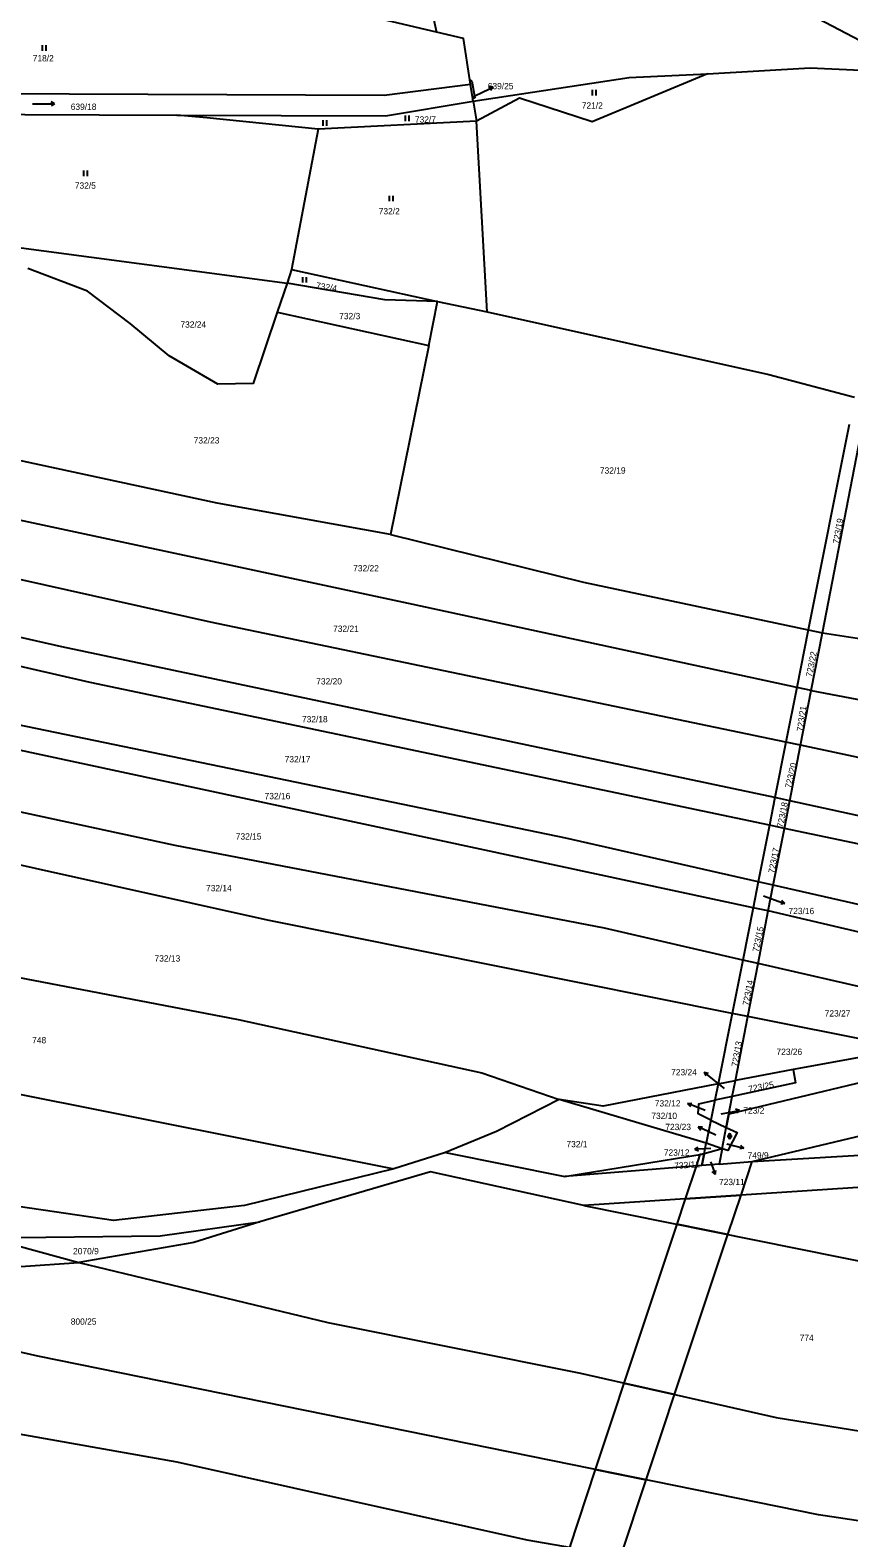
# Model space of a CAD drawing. Extents: x -776734 to -748832, y -1118122 to -976986.
# Drawn here: x -751533.2 to -751311.9, y -1113545.6 to -1113137.8 of the extents above; entities that cross this region are included whole.
import ezdxf

# ---------------------------------------------------------------- set-up
doc = ezdxf.new("R2010")
doc.units = 0
for name, color, linetype in [('KM_Hranice parcel', 7, 'Continuous'), ('KM_Parcelní čísla', 7, 'Continuous'), ('KM_Pop  PČ popisy', 7, 'Continuous'), ('KM_Věcná břemena k části', 7, 'Continuous'), ('KM_Značky kultur', 7, 'Continuous')]:
    doc.layers.add(name, color=color, linetype=linetype)

msp = doc.modelspace()

# ---------------------------------------------------------------- linework, layer by layer
at = {"layer": 'KM_Hranice parcel'}
for p, q in [((-751424.51, -1113133.01), (-751423.37, -1113138.34)), ((-751414.18, -1113152.54), (-751414.37, -1113151.25)), ((-751414.37, -1113151.25), (-751413.84, -1113151.6)), ((-751413.57, -1113156.37), (-751414.18, -1113152.54)), ((-751413.84, -1113151.6), (-751412.96, -1113156.11)), ((-751412.96, -1113156.11), (-751413.57, -1113156.37)), ((-751413.46, -1113157.03), (-751413.57, -1113156.37)), ((-751413.46, -1113157.03), (-751412.51, -1113162.42)), ((-751485.46, -1113161.57), (-751493.53, -1113160.77)), ((-751455.33, -1113164.56), (-751485.46, -1113161.57)), ((-751412.51, -1113162.42), (-751455.33, -1113164.56)), ((-751409.65, -1113214), (-751412.51, -1113162.42)), ((-751455.33, -1113164.56), (-751462.52, -1113202.53)), ((-751548.94, -1113194.9), (-751463.77, -1113206.24)), ((-751462.52, -1113202.53), (-751463.77, -1113206.24)), ((-751462.52, -1113202.53), (-751423.06, -1113211.22)), ((-751463.77, -1113206.24), (-751466.42, -1113214.1)), ((-751425.47, -1113223.13), (-751423.06, -1113211.22)), ((-751423.06, -1113211.22), (-751409.65, -1113214)), ((-751466.42, -1113214.1), (-751425.47, -1113223.13)), ((-751425.47, -1113223.13), (-751435.8, -1113274.25)), ((-751311.81, -1113244.47), (-751322.83, -1113300.01)), ((-751319.02, -1113300.82), (-751308.15, -1113244.89)), ((-751322.83, -1113300.01), (-751325.92, -1113315.59)), ((-751322.83, -1113300.01), (-751319.02, -1113300.82)), ((-751322.05, -1113316.43), (-751319.02, -1113300.82)), ((-751319.02, -1113300.82), (-751275.78, -1113307.4)), ((-751325.92, -1113315.59), (-751328.86, -1113330.39)), ((-751322.05, -1113316.43), (-751325.92, -1113315.59)), ((-751324.93, -1113331.23), (-751322.05, -1113316.43)), ((-751322.05, -1113316.43), (-751248.82, -1113330.31)), ((-751328.86, -1113330.39), (-751331.84, -1113345.39)), ((-751324.93, -1113331.23), (-751328.86, -1113330.39)), ((-751327.85, -1113346.23), (-751324.93, -1113331.23)), ((-751252.56, -1113346.73), (-751324.93, -1113331.23)), ((-751331.84, -1113345.39), (-751333.33, -1113352.87)), ((-751327.85, -1113346.23), (-751331.84, -1113345.39)), ((-751329.3, -1113353.72), (-751327.85, -1113346.23)), ((-751203.01, -1113373.81), (-751327.85, -1113346.23)), ((-751333.33, -1113352.87), (-751336.37, -1113368.19)), ((-751329.3, -1113353.72), (-751333.33, -1113352.87)), ((-751332.29, -1113369.12), (-751329.3, -1113353.72)), ((-751336.37, -1113368.19), (-751337.76, -1113375.17)), ((-751332.29, -1113369.12), (-751336.37, -1113368.19)), ((-751333.64, -1113376.06), (-751332.29, -1113369.12)), ((-751238.16, -1113390.56), (-751332.29, -1113369.12)), ((-751337.76, -1113375.17), (-751340.57, -1113389.32)), ((-751333.64, -1113376.06), (-751337.76, -1113375.17)), ((-751336.4, -1113390.28), (-751333.64, -1113376.06)), ((-751252.27, -1113395.16), (-751333.64, -1113376.06)), ((-751340.57, -1113389.32), (-751343.43, -1113403.75)), ((-751336.4, -1113390.28), (-751340.57, -1113389.32)), ((-751339.18, -1113404.6), (-751336.4, -1113390.28)), ((-751279.75, -1113403.29), (-751336.4, -1113390.28)), ((-751343.43, -1113403.75), (-751347.22, -1113422.85)), ((-751339.18, -1113404.6), (-751343.43, -1113403.75)), ((-751342.55, -1113421.95), (-751339.18, -1113404.6)), ((-751295.97, -1113413.27), (-751339.18, -1113404.6)), ((-751295.97, -1113413.27), (-751326.88, -1113418.94)), ((-751326.88, -1113418.94), (-751342.55, -1113421.95)), ((-751347.22, -1113422.85), (-751348.09, -1113427.24)), ((-751347.22, -1113422.85), (-751342.55, -1113421.95)), ((-751343.38, -1113426.23), (-751342.55, -1113421.95)), ((-751350.4, -1113438.9), (-751390.22, -1113427.06)), ((-751348.09, -1113427.24), (-751349.15, -1113432.6)), ((-751343.38, -1113426.23), (-751348.09, -1113427.24)), ((-751345.01, -1113434.61), (-751343.38, -1113426.23)), ((-751349.15, -1113432.6), (-751350.4, -1113438.9)), ((-751349.15, -1113432.6), (-751345.01, -1113434.61)), ((-751346.15, -1113440.35), (-751345.01, -1113434.61)), ((-751350.96, -1113441.74), (-751350.4, -1113438.9)), ((-751346.15, -1113440.35), (-751350.4, -1113438.9)), ((-751420.88, -1113441.39), (-751434.91, -1113445.81)), ((-751420.88, -1113441.39), (-751388.67, -1113447.9)), ((-751388.67, -1113447.9), (-751350.96, -1113441.74)), ((-751350.96, -1113441.74), (-751351.6, -1113444.94)), ((-751346.15, -1113440.35), (-751350.96, -1113441.74)), ((-751346.15, -1113440.35), (-751346.94, -1113444.57)), ((-751351.6, -1113444.94), (-751388.67, -1113447.9)), ((-751346.94, -1113444.57), (-751351.6, -1113444.94)), ((-751383.52, -1113455.71), (-751194.79, -1113493.84)), ((-751544.58, -1113464.44), (-751520.03, -1113471.13))]:
    msp.add_line(p, q, dxfattribs=at)
for points in [[(-751282.51, -1113154.5), (-751342.67, -1113122.86), (-751369.02, -1113110.17), (-751400.42, -1113096.67)], [(-751423.37, -1113138.34), (-751450.61, -1113131.95), (-751465.9, -1113133.22)], [(-751414.37, -1113151.25), (-751416.03, -1113140.06), (-751423.37, -1113138.34)], [(-751413.46, -1113157.03), (-751371.25, -1113150.59), (-751350.12, -1113149.61)], [(-751350.12, -1113149.61), (-751381.31, -1113162.65), (-751400.87, -1113156.18), (-751412.51, -1113162.42)], [(-751350.12, -1113149.61), (-751322.35, -1113148.04), (-751300.76, -1113149.02), (-751282.51, -1113154.5)], [(-751414.18, -1113152.54), (-751437.55, -1113155.48), (-751544.01, -1113155.01), (-751609.49, -1113151.1), (-751626.3, -1113151.03)], [(-751493.53, -1113160.77), (-751437.15, -1113161), (-751413.46, -1113157.03)], [(-751554.83, -1113160.53), (-751514.58, -1113160.69), (-751493.53, -1113160.77)], [(-751466.42, -1113214.1), (-751472.92, -1113233.38), (-751482.47, -1113233.55), (-751495.64, -1113225.91), (-751506.23, -1113217.18), (-751517.68, -1113208.45), (-751533.84, -1113202.24)], [(-751423.06, -1113211.22), (-751437.29, -1113210.79), (-751463.77, -1113206.24)], [(-751409.65, -1113214), (-751333.5, -1113230.94), (-751310.33, -1113237.12)], [(-751435.8, -1113274.25), (-751482.69, -1113265.79), (-751557.12, -1113249.74)], [(-751325.92, -1113315.59), (-751429.71, -1113293.13), (-751571.53, -1113262.75)], [(-751328.86, -1113330.39), (-751484.51, -1113297.95), (-751580.83, -1113276.43)], [(-751435.8, -1113274.25), (-751383.57, -1113287.11), (-751322.83, -1113300.01)], [(-751331.84, -1113345.39), (-751524.68, -1113304.63), (-751590.34, -1113289.73)], [(-751333.33, -1113352.87), (-751517.02, -1113314.26), (-751593.51, -1113296.65)], [(-751336.37, -1113368.19), (-751388.41, -1113356.33), (-751541.78, -1113324.64), (-751601.76, -1113310.91)], [(-751337.76, -1113375.17), (-751571.44, -1113324.98), (-751609.01, -1113316.39)], [(-751340.57, -1113389.32), (-751377.97, -1113380.72), (-751494.03, -1113358.31), (-751570.41, -1113341.82), (-751619.22, -1113328.56)], [(-751343.43, -1113403.75), (-751469.08, -1113378.54), (-751573.95, -1113355.22), (-751625.85, -1113341)], [(-751217.31, -1113381.55), (-751276.03, -1113364.96), (-751329.3, -1113353.72)], [(-751643.43, -1113369.76), (-751611.95, -1113379.53), (-751477.01, -1113405.41), (-751411.1, -1113419.84), (-751390.22, -1113427.06)], [(-751661.02, -1113398.54), (-751579.13, -1113417.04), (-751434.91, -1113445.81)], [(-751326.88, -1113418.94), (-751326.29, -1113422.56), (-751343.38, -1113426.23)], [(-751213.33, -1113558.4), (-751247.54, -1113550.28), (-751320.07, -1113539.39), (-751531.15, -1113496.48), (-751676.09, -1113463.44), (-751888.49, -1113421.13)], [(-751347.22, -1113422.85), (-751378.33, -1113428.82), (-751390.22, -1113427.06)], [(-751390.22, -1113427.06), (-751407.11, -1113435.73), (-751420.88, -1113441.39)], [(-751349.15, -1113432.6), (-751352.59, -1113430.93), (-751352.45, -1113428.19), (-751348.09, -1113427.24)], [(-751346.94, -1113444.57), (-751338, -1113443.86), (-751299.77, -1113441.52), (-751276.13, -1113436.49), (-751257.21, -1113424.44)], [(-751229.42, -1113575.55), (-751398.88, -1113546.21), (-751493.5, -1113525.18), (-751567.32, -1113512.06), (-751701.45, -1113481.78), (-751708.7, -1113484.13), (-751762.65, -1113470.73), (-751848.84, -1113451.93), (-751953.35, -1113431.83)], [(-751434.91, -1113445.81), (-751475.31, -1113455.69), (-751510.71, -1113459.76), (-751588.16, -1113448.46), (-751665.39, -1113434.4)], [(-751345.01, -1113434.61), (-751342.05, -1113435.95), (-751344.59, -1113440.83), (-751346.15, -1113440.35)], [(-751657.4, -1113442), (-751537.12, -1113472.33), (-751520.03, -1113471.13)], [(-751383.52, -1113455.71), (-751424.99, -1113446.59), (-751471.14, -1113460.12)], [(-751285.91, -1113447.28), (-751305.26, -1113450.57), (-751383.52, -1113455.71)], [(-751544.58, -1113464.44), (-751498.05, -1113463.9), (-751471.14, -1113460.12)], [(-751471.14, -1113460.12), (-751489, -1113465.75), (-751520.03, -1113471.13)], [(-751520.03, -1113471.13), (-751452.7, -1113487.4), (-751384.42, -1113501.1), (-751331.47, -1113513.03), (-751233.78, -1113528.8), (-751196.21, -1113539.41)]]:
    msp.add_lwpolyline(points, dxfattribs=at)
at = {"layer": 'KM_Pop  PČ popisy'}
for p, q in [((-751410.75, -1113154.54), (-751408.03, -1113153.272)), ((-751408.03, -1113153.272), (-751409.149, -1113153.241)), ((-751408.03, -1113153.272), (-751408.726, -1113154.149)), ((-751413.35, -1113155.77), (-751410.75, -1113154.54)), ((-751334.94, -1113371.92), (-751331.99, -1113373.02)), ((-751331.99, -1113373.02), (-751329.17, -1113374.046)), ((-751329.17, -1113374.046), (-751330.282, -1113374.174)), ((-751329.17, -1113374.046), (-751329.94, -1113373.233)), ((-751348.68, -1113421.53), (-751351.012, -1113419.641)), ((-751351.012, -1113419.641), (-751349.919, -1113419.883)), ((-751351.012, -1113419.641), (-751350.549, -1113420.661)), ((-751345.51, -1113424.06), (-751348.68, -1113421.53)), ((-751355.452, -1113428.116), (-751354.336, -1113428.027)), ((-751352.67, -1113429.24), (-751355.452, -1113428.116)), ((-751355.452, -1113428.116), (-751354.712, -1113428.955)), ((-751350.73, -1113430.04), (-751352.67, -1113429.24)), ((-751346.39, -1113430.95), (-751344.34, -1113430.57)), ((-751344.34, -1113430.57), (-751341.394, -1113429.997)), ((-751341.394, -1113429.997), (-751342.473, -1113429.697)), ((-751341.394, -1113429.997), (-751342.282, -1113430.68)), ((-751352.59, -1113434.462), (-751351.471, -1113434.431)), ((-751349.87, -1113435.73), (-751352.59, -1113434.462)), ((-751352.59, -1113434.462), (-751351.894, -1113435.339)), ((-751347.8, -1113436.68), (-751349.87, -1113435.73)), ((-751344.82, -1113439.05), (-751343.16, -1113439.45)), ((-751343.16, -1113439.45), (-751340.248, -1113440.176)), ((-751340.248, -1113440.176), (-751341.099, -1113439.448)), ((-751353.547, -1113440.517), (-751352.573, -1113439.965)), ((-751350.55, -1113440.36), (-751353.547, -1113440.517)), ((-751353.547, -1113440.517), (-751352.521, -1113440.965)), ((-751349.18, -1113440.28), (-751350.55, -1113440.36)), ((-751340.248, -1113440.176), (-751341.341, -1113440.42)), ((-751349.24, -1113443.89), (-751349, -1113444.54)), ((-751349, -1113444.54), (-751347.974, -1113447.36)), ((-751347.974, -1113447.36), (-751348.787, -1113446.59)), ((-751347.974, -1113447.36), (-751347.846, -1113446.248))]:
    msp.add_line(p, q, dxfattribs=at)
at = {"layer": 'KM_Věcná břemena k části'}
msp.add_lwpolyline([(-751290.86, -1113418.21), (-751344.3, -1113430.98), (-751345.01, -1113434.61), (-751342.05, -1113435.95), (-751344.59, -1113440.83), (-751346.15, -1113440.35), (-751346.94, -1113444.57), (-751351.6, -1113444.94), (-751350.96, -1113441.74), (-751352.11, -1113441.93), (-751353.15, -1113445.06), (-751356.1, -1113453.91), (-751341.02, -1113452.92), (-751338, -1113443.86), (-751287.58, -1113431.83)], dxfattribs=at)
for points in [[(-751358.39, -1113460.79), (-751344.57, -1113463.58), (-751341.02, -1113452.92), (-751356.1, -1113453.91)], [(-751372.7, -1113503.74), (-751358.98, -1113506.83), (-751344.57, -1113463.58), (-751358.39, -1113460.79)], [(-751380.45, -1113527.11), (-751366.64, -1113529.92), (-751362.06, -1113516.09), (-751358.98, -1113506.83), (-751372.7, -1113503.74), (-751375.34, -1113511.67)], [(-751387.44, -1113548.19), (-751373.49, -1113550.61), (-751366.64, -1113529.92), (-751380.45, -1113527.11)]]:
    msp.add_lwpolyline(points, close=True, dxfattribs=at)
at = {"layer": 'KM_Značky kultur'}
for p, q in [((-751529.881, -1113143.39), (-751529.881, -1113141.89)), ((-751528.88, -1113143.39), (-751528.88, -1113141.89)), ((-751381.191, -1113155.49), (-751381.191, -1113153.99)), ((-751380.19, -1113155.49), (-751380.19, -1113153.99)), ((-751532.613, -1113157.739), (-751526.613, -1113157.739)), ((-751526.613, -1113157.739), (-751527.59, -1113157.237)), ((-751526.613, -1113157.739), (-751527.59, -1113158.24)), ((-751454.021, -1113163.7), (-751454.021, -1113162.2)), ((-751453.02, -1113163.7), (-751453.02, -1113162.2)), ((-751431.781, -1113162.42), (-751431.781, -1113160.92)), ((-751430.78, -1113162.42), (-751430.78, -1113160.92)), ((-751518.751, -1113177.31), (-751518.751, -1113175.81)), ((-751517.75, -1113177.31), (-751517.75, -1113175.81)), ((-751436.091, -1113184.09), (-751436.091, -1113182.59)), ((-751435.09, -1113184.09), (-751435.09, -1113182.59)), ((-751459.521, -1113206.09), (-751459.521, -1113204.59)), ((-751458.52, -1113206.09), (-751458.52, -1113204.59)), ((-751344.761, -1113436.961), (-751343.419, -1113436.961)), ((-751344.425, -1113436.625), (-751344.425, -1113437.296)), ((-751343.755, -1113437.296), (-751343.755, -1113436.625))]:
    msp.add_line(p, q, dxfattribs=at)
for centre, start, end in [((-751344.09, -1113436.6256), 0, 180), ((-751344.09, -1113437.2956), 180, 359.987886)]:
    msp.add_arc(centre, 0.335, start, end, dxfattribs=at)

# ---------------------------------------------------------------- texts
at = {"layer": 'KM_Parcelní čísla'}
for s, p in [('718/2', (-751532.538, -1113146.27)), ('639/25', (-751409.497, -1113153.8)), ('639/18', (-751522.257, -1113159.37)), ('721/2', (-751384.078, -1113159.04)), ('732/7', (-751429.198, -1113162.82)), ('732/5', (-751521.148, -1113180.7)), ('732/2', (-751438.978, -1113187.64)), ('732/3', (-751449.66, -1113215.99)), ('732/24', (-751492.597, -1113218.28)), ('732/23', (-751489.007, -1113249.61)), ('732/19', (-751379.177, -1113257.76)), ('732/22', (-751445.887, -1113284.2)), ('732/21', (-751451.317, -1113300.56)), ('732/20', (-751455.877, -1113314.79)), ('732/18', (-751459.737, -1113325.04)), ('732/17', (-751464.407, -1113335.87)), ('732/16', (-751469.837, -1113345.82)), ('732/15', (-751477.627, -1113356.73)), ('732/14', (-751485.677, -1113370.71)), ('723/16', (-751328.18, -1113376.918)), ('732/13', (-751499.597, -1113389.73)), ('723/27', (-751318.397, -1113404.6)), ('748', (-751532.685, -1113411.85)), ('723/26', (-751331.427, -1113414.98)), ('723/24', (-751359.915, -1113420.51)), ('732/12', (-751364.335, -1113428.94)), ('732/10', (-751365.267, -1113432.32)), ('723/2', (-751340.39, -1113430.87)), ('723/23', (-751361.495, -1113435.33)), ('732/1', (-751388.218, -1113439.96)), ('723/12', (-751361.885, -1113442.248)), ('749/9', (-751339.24, -1113443.008)), ('723/11', (-751346.97, -1113450.208)), ('2070/9', (-751521.627, -1113468.91)), ('800/25', (-751522.247, -1113487.96)), ('774', (-751325.165, -1113492.38))]:
    msp.add_text(s, height=1.7, dxfattribs=at).set_placement(p)
for s, rotation, p in [('732/4', 351, (-751456.032, -1113207.679)), ('723/19', 80, (-751314.548, -1113276.885)), ('723/22', 79, (-751321.818, -1113312.877)), ('723/21', 82, (-751324.287, -1113327.607)), ('723/20', 77, (-751327.489, -1113342.977)), ('723/18', 79, (-751329.658, -1113353.617)), ('723/17', 79, (-751331.988, -1113365.967)), ('723/15', 78, (-751336.289, -1113387.288)), ('723/14', 79, (-751338.948, -1113401.767)), ('723/13', 80, (-751341.948, -1113418.285)), ('723/25', 10.999997, (-751338.842, -1113425.107)), ('732/11', 4, (-751358.998, -1113445.843))]:
    msp.add_text(s, height=1.7, rotation=rotation, dxfattribs=at).set_placement(p)

doc.saveas('drawing.dxf')
